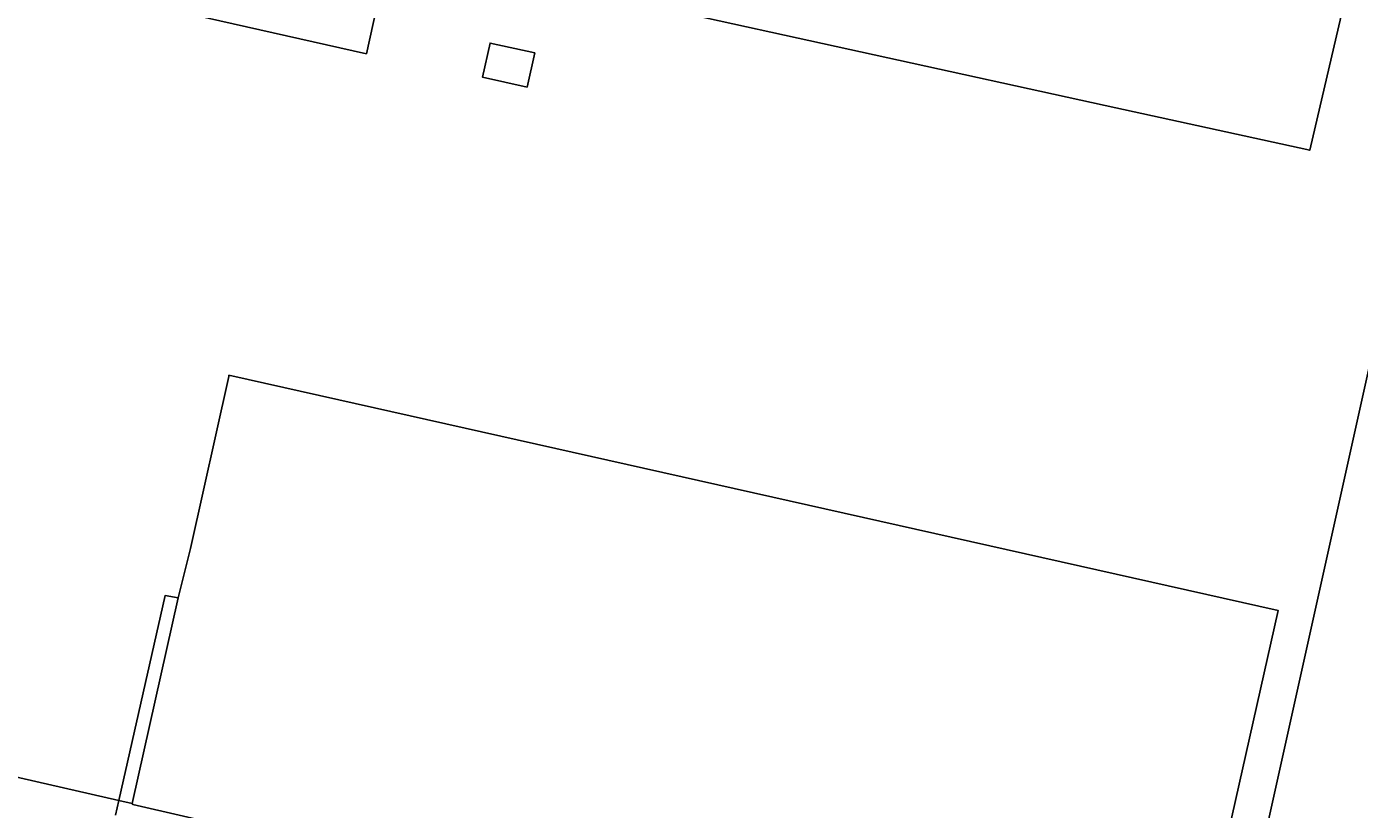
# Model space of a CAD drawing. Extents: x 162172 to 163187, y 382874 to 383684.
# Drawn here: x 162839.5 to 162933.9, y 382979.7 to 383035.1 of the extents above; entities that cross this region are included whole.
import ezdxf

# ---------------------------------------------------------------- set-up
doc = ezdxf.new("R2010")
doc.units = 0
for name, color, linetype in [('IMGEO_Hek', 7, 'Continuous'), ('IMGEO_Pand', 7, 'Continuous'), ('IMGEO_Voetpad_gesloten', 7, 'Continuous'), ('IMGEO_Voetpad_open', 7, 'Continuous')]:
    doc.layers.add(name, color=color, linetype=linetype)

msp = doc.modelspace()

# ---------------------------------------------------------------- linework, layer by layer
at = {"layer": 'IMGEO_Hek'}
for points in [[(162827.55, 382984.525), (162846.03, 382980.29)], [(162846.03, 382980.29), (162846.967, 382980.084)]]:
    msp.add_lwpolyline(points, dxfattribs=at)
at = {"layer": 'IMGEO_Pand'}
for points in [[(162865.198, 383040.598), (162863.572, 383033.168), (162842.068, 383038.013), (162843.71, 383045.301), (162852.662, 383085.034), (162873.899, 383080.349)], [(162865.198, 383040.598), (162883.161, 383036.667), (162915.893, 383029.503), (162930.373, 383026.334), (162939.589, 383065.827), (162915.717, 383071.123), (162916.538, 383074.783), (162905.852, 383077.128), (162905.021, 383073.483), (162873.899, 383080.349)], [(162874.964, 383030.81), (162871.795, 383031.503), (162872.324, 383033.92), (162875.493, 383033.226), (162874.964, 383030.81)], [(162937.818, 382956.094), (162943.272, 382980.459), (162974.522, 382973.439), (162970.437, 382955.191), (162985.807, 382951.75), (162999.194, 383011.55), (162937.754, 383025.212), (162921.784, 382953.417)], [(162850.248, 382994.643), (162851.111, 382998.136), (162853.816, 383010.321), (162853.836, 383010.41), (162928.148, 382993.745), (162921.314, 382963.38), (162919.883, 382963.706)], [(162850.248, 382994.643), (162846.967, 382980.084)], [(162846.967, 382980.084), (162847.025, 382980.018), (162857.491, 382977.6)]]:
    msp.add_lwpolyline(points, dxfattribs=at)
at = {"layer": 'IMGEO_Voetpad_gesloten'}
for points in [[(162846.03, 382980.29), (162827.55, 382984.525)], [(162845.798, 382979.266), (162846.03, 382980.29)]]:
    msp.add_lwpolyline(points, dxfattribs=at)
at = {"layer": 'IMGEO_Voetpad_open'}
for points in [[(162846.03, 382980.29), (162849.308, 382994.805), (162850.248, 382994.643)], [(162846.03, 382980.29), (162846.967, 382980.084)]]:
    msp.add_lwpolyline(points, dxfattribs=at)

doc.saveas('drawing.dxf')
